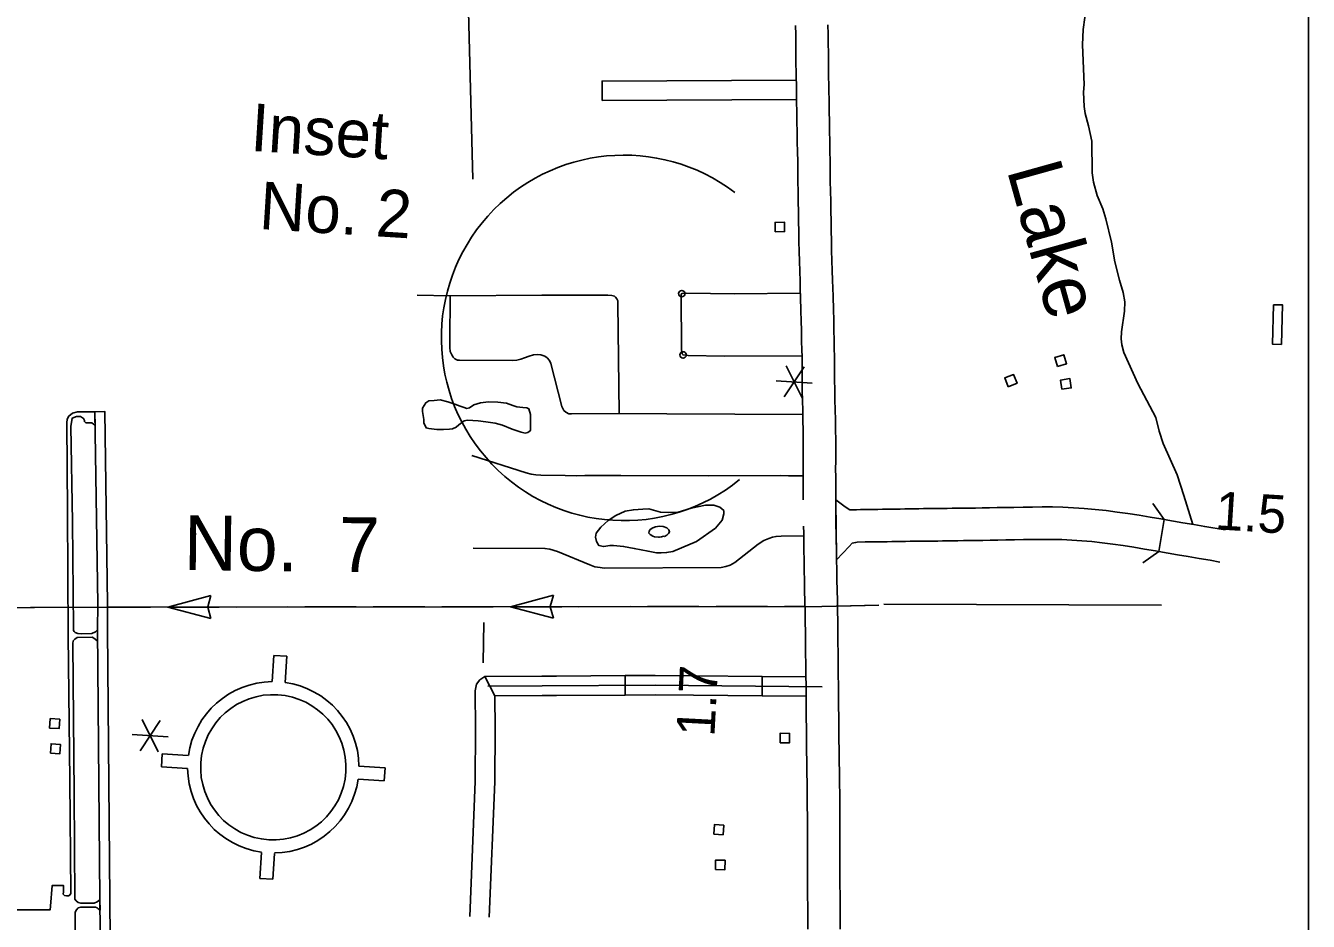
# Model space of a CAD drawing. Extents: x 1366406 to 1373462, y 376856 to 381998.
# Drawn here: x 1369553 to 1369713.1, y 379987.1 to 380098.9 of the extents above; entities that cross this region are included whole.
import ezdxf

# ---------------------------------------------------------------- set-up
doc = ezdxf.new("R2010")
doc.units = 0
for name, color, linetype in [('10', 7, 'Continuous'), ('31', 7, 'Continuous'), ('35', 7, 'Continuous'), ('37', 7, 'Continuous'), ('43', 7, 'Continuous'), ('45', 7, 'Continuous'), ('46', 7, 'Continuous'), ('48', 7, 'Continuous'), ('5', 7, 'Continuous'), ('56', 7, 'Continuous'), ('57', 7, 'Continuous'), ('63', 7, 'Continuous'), ('R_No Plot', 7, 'Continuous')]:
    doc.layers.add(name, color=color, linetype=linetype)

msp = doc.modelspace()

# ---------------------------------------------------------------- linework, layer by layer
at = {"layer": '10'}
for points in [[(1369650.06, 380039.68), (1369650.06, 380040.93), (1369650.06, 380042.65), (1369650.05, 380043.42), (1369650.06, 380044.67), (1369650.06, 380045.91), (1369650.06, 380047.15), (1369650.04, 380048.38), (1369650.02, 380049.61), (1369649.99, 380050.85), (1369649.96, 380052.11), (1369649.94, 380053.36), (1369649.92, 380054.61), (1369649.9, 380055.87), (1369649.9, 380057.65), (1369649.87, 380058.32), (1369649.85, 380059.58), (1369649.83, 380060.82), (1369649.81, 380062.02), (1369649.76, 380063.27), (1369649.72, 380065), (1369649.69, 380065.99), (1369649.65, 380066.97), (1369649.61, 380068.22), (1369649.58, 380069.47), (1369649.55, 380070.71), (1369649.51, 380071.96), (1369649.49, 380073.21), (1369649.47, 380074.44), (1369649.45, 380075.67), (1369649.43, 380076.91), (1369649.4, 380078.16), (1369649.39, 380079.41), (1369649.37, 380080.67), (1369649.36, 380081.91), (1369649.34, 380083.15), (1369649.31, 380084.39), (1369649.29, 380085.63), (1369649.27, 380086.88), (1369649.25, 380088.11), (1369649.23, 380089.35), (1369649.21, 380090.86), (1369649.17, 380093.01), (1369649.15, 380094.22), (1369649.14, 380095.43), (1369649.12, 380096.61), (1369649.11, 380097.77), (1369649.09, 380098.91)], [(1369653.14, 380098.97), (1369653.16, 380097.82), (1369653.17, 380096.66), (1369653.19, 380095.47), (1369653.2, 380094.28), (1369653.22, 380093.08), (1369653.26, 380090.93), (1369653.28, 380089.41), (1369653.3, 380088.18), (1369653.32, 380086.94), (1369653.34, 380085.7), (1369653.36, 380084.46), (1369653.39, 380083.21), (1369653.4, 380081.96), (1369653.42, 380080.71), (1369653.43, 380079.47), (1369653.45, 380078.23), (1369653.48, 380076.99), (1369653.5, 380075.74), (1369653.52, 380074.5), (1369653.54, 380073.27), (1369653.56, 380072.05), (1369653.6, 380070.82), (1369653.63, 380069.57), (1369653.66, 380068.34), (1369653.7, 380067.11), (1369653.74, 380066.13), (1369653.77, 380065.1), (1369653.81, 380063.4), (1369653.86, 380062.15), (1369653.88, 380060.88), (1369653.9, 380059.64), (1369653.92, 380058.43), (1369653.94, 380057.75), (1369653.95, 380055.91), (1369653.97, 380054.67), (1369653.99, 380053.43), (1369654.01, 380052.18), (1369654.04, 380050.94), (1369654.07, 380049.7), (1369654.09, 380048.44), (1369654.11, 380047.17), (1369654.11, 380045.91), (1369654.11, 380044.66), (1369654.1, 380043.43), (1369654.11, 380042.66), (1369654.11, 380040.93), (1369654.11, 380039.69)], [(1369654.11, 380039.69), (1369654.11, 380038.46), (1369654.13, 380037.71), (1369654.14, 380036.43)], [(1369695.1, 380037.24), (1369694.7, 380037.31), (1369693.34, 380037.55), (1369691.96, 380037.78), (1369690.58, 380037.99), (1369689.21, 380038.18), (1369687.85, 380038.36), (1369686.48, 380038.51), (1369685.13, 380038.63), (1369683.79, 380038.72), (1369682.46, 380038.78), (1369681.15, 380038.81), (1369679.87, 380038.81), (1369678.65, 380038.79), (1369677.48, 380038.77), (1369676.35, 380038.76), (1369675.28, 380038.74), (1369674.27, 380038.73), (1369673.3, 380038.71), (1369672.4, 380038.69), (1369671.55, 380038.68), (1369670.78, 380038.67), (1369670.02, 380038.66), (1369669.3, 380038.65), (1369668.63, 380038.64), (1369668, 380038.63), (1369667.39, 380038.62), (1369666.8, 380038.61), (1369666.23, 380038.61), (1369665.65, 380038.6), (1369665.08, 380038.6), (1369664.49, 380038.59), (1369663.91, 380038.59), (1369663.32, 380038.58), (1369662.74, 380038.57), (1369662.17, 380038.55), (1369661.6, 380038.54), (1369661.04, 380038.53), (1369660.48, 380038.52), (1369659.93, 380038.52), (1369659.38, 380038.51), (1369658.82, 380038.5), (1369658.27, 380038.5), (1369657.71, 380038.49), (1369657.19, 380038.48), (1369656.71, 380038.47), (1369655.86, 380038.45), (1369655.27, 380038.83), (1369654.11, 380039.69), (1369654.21, 380032.21)], [(1369650.62, 379986.1), (1369650.62, 379987.51), (1369650.61, 379988.91), (1369650.6, 379990.32), (1369650.59, 379991.72), (1369650.59, 379993.13), (1369650.59, 379994.54), (1369650.58, 379995.94), (1369650.58, 379997.34), (1369650.58, 379998.73), (1369650.57, 380000.12), (1369650.56, 380001.5), (1369650.55, 380002.89), (1369650.53, 380004.28), (1369650.52, 380005.66), (1369650.5, 380007.04), (1369650.48, 380008.41), (1369650.47, 380009.79), (1369650.45, 380011.16), (1369650.43, 380012.53), (1369650.42, 380013.89), (1369650.41, 380015.25), (1369650.4, 380016.36), (1369650.38, 380017.92), (1369650.37, 380019.25), (1369650.35, 380020.57), (1369650.34, 380021.89), (1369650.32, 380023.19), (1369650.3, 380024.49), (1369650.28, 380025.78), (1369650.26, 380027.07), (1369650.23, 380028.34), (1369650.2, 380029.62), (1369650.18, 380030.88), (1369650.16, 380032.15), (1369650.14, 380033.41), (1369650.11, 380035.21), (1369650.11, 380035.55), (1369650.09, 380036.4)], [(1369654.14, 380036.43), (1369654.16, 380035.59), (1369654.16, 380035.23), (1369654.19, 380033.47), (1369654.21, 380032.21), (1369654.23, 380030.96), (1369654.25, 380029.7), (1369654.28, 380028.43), (1369654.31, 380027.15), (1369654.33, 380025.85), (1369654.35, 380024.55), (1369654.37, 380023.25), (1369654.39, 380021.93), (1369654.4, 380020.62), (1369654.42, 380019.29), (1369654.43, 380017.97), (1369654.45, 380016.4), (1369654.46, 380015.27), (1369654.47, 380013.93), (1369654.48, 380012.57), (1369654.5, 380011.21), (1369654.51, 380009.84), (1369654.53, 380008.47), (1369654.55, 380007.09), (1369654.57, 380005.71), (1369654.58, 380004.32), (1369654.6, 380002.93), (1369654.61, 380001.54), (1369654.62, 380000.14), (1369654.63, 379998.75), (1369654.63, 379997.35), (1369654.63, 379995.95), (1369654.64, 379994.55), (1369654.64, 379993.15), (1369654.64, 379991.74), (1369654.65, 379990.34), (1369654.66, 379988.93), (1369654.67, 379987.52), (1369654.67, 379986.11)], [(1369654.21, 380032.21), (1369655.78, 380033.86), (1369656.15, 380034.29), (1369656.58, 380034.36), (1369656.8, 380034.42), (1369657.78, 380034.44), (1369658.32, 380034.45), (1369658.86, 380034.45), (1369659.42, 380034.46), (1369659.98, 380034.47), (1369660.54, 380034.47), (1369661.11, 380034.48), (1369661.68, 380034.49), (1369662.25, 380034.5), (1369662.83, 380034.52), (1369663.4, 380034.53), (1369663.96, 380034.54), (1369664.53, 380034.54), (1369665.11, 380034.55), (1369665.68, 380034.55), (1369666.26, 380034.56), (1369666.84, 380034.56), (1369667.44, 380034.57), (1369668.07, 380034.58), (1369668.7, 380034.59), (1369669.36, 380034.6), (1369670.07, 380034.61), (1369670.83, 380034.62), (1369671.62, 380034.63), (1369672.47, 380034.64), (1369673.38, 380034.66), (1369674.33, 380034.68), (1369675.35, 380034.69), (1369676.41, 380034.71), (1369677.54, 380034.73), (1369678.7, 380034.74), (1369679.9, 380034.76), (1369681.1, 380034.76), (1369682.33, 380034.73), (1369683.57, 380034.68), (1369684.82, 380034.59), (1369686.08, 380034.48), (1369687.36, 380034.34), (1369688.67, 380034.17), (1369689.99, 380033.98), (1369691.32, 380033.78), (1369692.65, 380033.55), (1369694.01, 380033.32), (1369694.41, 380033.25), (1369695.1, 380037.24)], [(1369702.72, 380035.94), (1369700.15, 380036.37), (1369698.78, 380036.61), (1369697.42, 380036.84), (1369695.1, 380037.24)], [(1369702.05, 380031.94), (1369700.85, 380032.15), (1369699.47, 380032.38), (1369698.1, 380032.61), (1369696.74, 380032.85), (1369694.41, 380033.25)]]:
    msp.add_lwpolyline(points, dxfattribs=at)
at = {"layer": '31'}
for points in [[(1369601.86, 380065.25), (1369606, 380065.15), (1369617.45, 380065.26), (1369625.65, 380065.25), (1369626.15, 380065.2), (1369626.48, 380065.11), (1369626.62, 380064.98), (1369626.8, 380064.79), (1369626.91, 380064.54), (1369626.91, 380064.22), (1369627.08, 380050.47)], [(1369606, 380065.15), (1369605.93, 380059.51), (1369605.94, 380058.72), (1369606, 380058.23), (1369606.18, 380057.79), (1369606.35, 380057.52), (1369606.58, 380057.28), (1369606.91, 380057.14), (1369607.17, 380057.15), (1369613.81, 380057.1), (1369614.32, 380057.15), (1369614.8, 380057.25), (1369615.27, 380057.41), (1369615.87, 380057.63), (1369616.4, 380057.78), (1369616.83, 380057.83), (1369617.3, 380057.78), (1369617.79, 380057.62), (1369618.1, 380057.42), (1369618.38, 380057.1), (1369618.54, 380056.73), (1369619.94, 380051.34), (1369620.16, 380050.86), (1369620.42, 380050.62), (1369620.79, 380050.45), (1369621.14, 380050.42), (1369627.08, 380050.47), (1369633.05, 380050.43), (1369650, 380050.35)], [(1369649.9, 380057.66), (1369640.23, 380057.65), (1369635.68, 380057.71), (1369635.05, 380057.78), (1369634.95, 380057.94), (1369634.88, 380058.47), (1369634.83, 380065.32), (1369634.89, 380065.43), (1369635.51, 380065.49), (1369641.44, 380065.4), (1369649.71, 380065.49)], [(1369650.05, 380042.68), (1369648.22, 380042.71), (1369647.22, 380042.73), (1369638.2, 380042.7), (1369627.3, 380042.75), (1369623.74, 380042.75), (1369622.79, 380042.73), (1369621.78, 380042.7), (1369620.35, 380042.75), (1369617.3, 380042.77), (1369616.67, 380042.8), (1369616.11, 380042.89), (1369615.49, 380043.06), (1369608.71, 380045.22)], [(1369608.85, 380033.68), (1369617.82, 380033.64), (1369618.41, 380033.53), (1369619.37, 380033.25), (1369623.42, 380031.57), (1369624.04, 380031.34), (1369624.71, 380031.26), (1369625.23, 380031.19), (1369639.8, 380031.25), (1369640.41, 380031.37), (1369640.94, 380031.56), (1369641.52, 380031.89), (1369643.26, 380033.25), (1369644.42, 380034.16), (1369645.14, 380034.62), (1369645.74, 380034.87), (1369646.2, 380035.05), (1369646.67, 380035.13), (1369647.31, 380035.18), (1369650.11, 380035.2)]]:
    msp.add_lwpolyline(points, dxfattribs=at)
for centre in [(1369634.89, 380065.43), (1369635.05, 380057.78)]:
    msp.add_circle(centre, 0.405, dxfattribs=at)
at = {"layer": '35'}
for points in [[(1369685.11, 380088.77), (1369685.02, 380090.58), (1369685.11, 380091.54), (1369684.92, 380096.49), (1369684.97, 380098.38), (1369685.2, 380099.91), (1369685.72, 380102.8), (1369685.65, 380105.44), (1369685.85, 380111.09), (1369685.82, 380112.68), (1369685.99, 380123.55), (1369685.92, 380129.54), (1369685.41, 380133.03), (1369684.81, 380137.44), (1369684.73, 380138.76), (1369684.85, 380141.54), (1369685.02, 380142.53), (1369685.57, 380145.4), (1369686, 380146.99), (1369686.27, 380148.96), (1369686.49, 380153.88), (1369686.73, 380155.31), (1369687.39, 380158.02)], [(1369698.69, 380036.62), (1369697.56, 380040.25), (1369696.72, 380042.81), (1369694.98, 380046.71), (1369694.49, 380048.25), (1369694.05, 380049.99), (1369691.81, 380054.2), (1369690.07, 380058.09), (1369689.81, 380059.04), (1369689.73, 380059.79), (1369689.79, 380060.68), (1369690.13, 380063.23), (1369690.18, 380064.39), (1369689.98, 380065.57), (1369689.54, 380067.1), (1369688.93, 380069.42), (1369688.53, 380071.87), (1369687.81, 380074.77), (1369687.43, 380076.03), (1369686.75, 380077.69), (1369686.27, 380079.35), (1369686.11, 380080.53), (1369686.05, 380084.47), (1369685.66, 380086.39), (1369685.24, 380087.93), (1369685.11, 380088.77)], [(1369609.5, 380049.57), (1369608.84, 380049.61), (1369608.17, 380049.66), (1369607.72, 380049.54), (1369607.09, 380049.05), (1369606.74, 380048.78), (1369606.28, 380048.55), (1369605.91, 380048.5), (1369605.16, 380048.47), (1369604.34, 380048.48), (1369603.31, 380048.62), (1369602.98, 380048.68), (1369602.69, 380049.29), (1369602.71, 380049.74), (1369602.63, 380050.23), (1369602.52, 380050.72), (1369602.54, 380051.13), (1369602.95, 380051.81), (1369603.34, 380052.04), (1369604.01, 380052.11), (1369604.76, 380052.18), (1369605.71, 380051.93), (1369606.59, 380051.65), (1369607.24, 380051.39), (1369607.75, 380051.21), (1369608.08, 380051.11), (1369608.42, 380051.17), (1369608.96, 380051.54)], [(1369608.96, 380051.54), (1369609.76, 380051.79), (1369610.77, 380051.95), (1369611.95, 380051.87), (1369613.02, 380051.77), (1369613.82, 380051.46), (1369614.33, 380051.32), (1369615.07, 380051.23), (1369615.55, 380051.2), (1369615.81, 380051.07), (1369616.02, 380050.35), (1369616.03, 380048.79), (1369616.01, 380048.35), (1369615.69, 380048.11), (1369615.35, 380048.02), (1369614.84, 380048.16), (1369613.71, 380048.53), (1369612.52, 380049.01), (1369611.6, 380049.26), (1369610.43, 380049.44), (1369609.5, 380049.57)], [(1369631.76, 380033.08), (1369630.69, 380033.29), (1369628.97, 380033.63), (1369627.64, 380033.89), (1369626.39, 380034.01), (1369625.9, 380034), (1369625.42, 380033.92), (1369625.12, 380033.87), (1369624.53, 380034.02), (1369624.26, 380034.52), (1369624.11, 380035.05), (1369624.22, 380035.56), (1369624.78, 380036.27), (1369625.69, 380037.1), (1369626.66, 380037.75), (1369627.84, 380038.27), (1369628.86, 380038.47), (1369630.02, 380038.54), (1369630.78, 380038.57), (1369632.22, 380038.18)], [(1369632.22, 380038.18), (1369633.26, 380038.12), (1369634.45, 380038.15), (1369636.08, 380038.68), (1369637.85, 380039.02), (1369638.89, 380039.03), (1369639.66, 380038.79), (1369640.15, 380038.35), (1369640.16, 380037.94), (1369639.93, 380037.18), (1369639.09, 380036.15), (1369636.75, 380034.51), (1369634.88, 380033.7), (1369633.77, 380033.25), (1369632.99, 380033.11), (1369632.31, 380033.08), (1369631.76, 380033.08)], [(1369631.99, 380035.04), (1369631.51, 380035.07), (1369631.29, 380035.15), (1369630.93, 380035.36), (1369630.79, 380035.52), (1369630.81, 380035.78), (1369630.97, 380036.01), (1369631.28, 380036.21), (1369631.61, 380036.32), (1369632.11, 380036.4)], [(1369632.11, 380036.4), (1369632.58, 380036.36), (1369633.05, 380036.2), (1369633.26, 380035.96), (1369633.37, 380035.69), (1369633.25, 380035.5), (1369633.01, 380035.27), (1369632.74, 380035.14), (1369632.61, 380035.15), (1369632.37, 380035.09), (1369632.1, 380035.05), (1369631.99, 380035.04)]]:
    msp.add_lwpolyline(points, dxfattribs=at)
at = {"layer": '37'}
for points in [[(1369693.7, 380039.23), (1369695.1, 380037.24)], [(1369694.41, 380033.25), (1369692.42, 380031.85)]]:
    msp.add_lwpolyline(points, dxfattribs=at)
at = {"layer": '43'}
for p, q in [((1369570.74, 380026.32), (1369576.11, 380027.76)), ((1369576.11, 380027.76), (1369575.73, 380026.33)), ((1369613.51, 380026.35), (1369618.88, 380027.8)), ((1369618.88, 380027.8), (1369618.49, 380026.37)), ((1369570.74, 380026.32), (1369576.11, 380024.88)), ((1369576.11, 380024.88), (1369575.73, 380026.31)), ((1369613.51, 380026.35), (1369618.88, 380024.92)), ((1369618.88, 380024.92), (1369618.49, 380026.35))]:
    msp.add_line(p, q, dxfattribs=at)
for points in [[(1369659.48, 380026.54), (1369652.36, 380026.39), (1369564.12, 380026.31), (1369524.16, 380026.13)], [(1369659.48, 380026.54), (1369654.33, 380026.43)], [(1369558.32, 380026.29), (1369553.63, 380026.26)], [(1369568.6, 380026.32), (1369563.24, 380026.31)], [(1369577.15, 380026.32), (1369570.74, 380026.32)], [(1369585.71, 380026.33), (1369579.29, 380026.32)], [(1369594.26, 380026.34), (1369587.85, 380026.33)], [(1369602.81, 380026.34), (1369596.4, 380026.34)], [(1369608.16, 380026.35), (1369604.95, 380026.35)], [(1369611.37, 380026.35), (1369608.16, 380026.35)], [(1369619.92, 380026.36), (1369613.51, 380026.35)], [(1369628.48, 380026.37), (1369622.06, 380026.36)], [(1369637.03, 380026.37), (1369630.61, 380026.37)], [(1369645.58, 380026.38), (1369639.17, 380026.37)], [(1369650.28, 380026.38), (1369647.72, 380026.38)]]:
    msp.add_lwpolyline(points, dxfattribs=at)
at = {"layer": '45'}
for p, q in [((1369611.55, 380015.24), (1369610.32, 380017.66)), ((1369627.83, 380015.34), (1369627.81, 380017.77)), ((1369644.91, 380015.24), (1369644.94, 380017.67))]:
    msp.add_line(p, q, dxfattribs=at)
for points in [[(1369610.32, 380017.66), (1369617.45, 380017.69), (1369619.26, 380017.7)], [(1369619.26, 380017.7), (1369627.81, 380017.77)], [(1369627.81, 380017.77), (1369631.57, 380017.79), (1369636.38, 380017.75)], [(1369636.38, 380017.75), (1369644.94, 380017.67)], [(1369644.94, 380017.67), (1369650.38, 380017.62)], [(1369610.71, 380016.45), (1369617.46, 380016.48), (1369631.56, 380016.58), (1369652.43, 380016.38)], [(1369619.27, 380015.27), (1369627.83, 380015.34)], [(1369627.83, 380015.34), (1369631.56, 380015.36), (1369636.36, 380015.32)], [(1369636.36, 380015.32), (1369644.91, 380015.24)], [(1369611.55, 380015.24), (1369617.46, 380015.26), (1369619.27, 380015.27)], [(1369644.91, 380015.24), (1369650.41, 380015.18)]]:
    msp.add_lwpolyline(points, dxfattribs=at)
at = {"layer": '46'}
for points in [[(1369624.96, 380089.52), (1369624.95, 380091.95), (1369649.18, 380092.09)], [(1369624.96, 380089.52), (1369649.22, 380089.66)], [(1369610.32, 380017.66), (1369609.7, 380017.22), (1369609.28, 380016.7), (1369609.19, 380016.28), (1369609.12, 380015.85), (1369609.16, 380011.11), (1369609.12, 380004.55), (1369608.44, 379987.71)], [(1369611.55, 380015.24), (1369611.59, 380011.11), (1369611.55, 380004.49), (1369610.86, 379987.61)]]:
    msp.add_lwpolyline(points, dxfattribs=at)
at = {"layer": '48'}
for p, q in [((1369650.18, 380056.3), (1369647.69, 380052.55)), ((1369647.93, 380056.44), (1369649.93, 380052.41)), ((1369646.69, 380054.56), (1369651.18, 380054.28)), ((1369569.78, 380012.14), (1369567.29, 380008.39)), ((1369567.54, 380012.28), (1369569.54, 380008.25)), ((1369566.29, 380010.41), (1369570.78, 380010.13))]:
    msp.add_line(p, q, dxfattribs=at)
at = {"layer": '5'}
for points in [[(1369608.84, 380079.72), (1369607.98, 380111.92)], [(1369694.75, 380026.55), (1369660.1, 380026.68)], [(1369610.12, 380019.37), (1369610.2, 380024.41)]]:
    msp.add_lwpolyline(points, dxfattribs=at)
at = {"layer": '56'}
for points in [[(1369646.56, 380073.16), (1369646.55, 380074.33), (1369647.72, 380074.34), (1369647.73, 380073.17)], [(1369708.75, 380064.05), (1369709.88, 380064.02), (1369709.72, 380059.1), (1369708.6, 380059.13)], [(1369681.79, 380056.34), (1369681.45, 380057.46), (1369682.57, 380057.8), (1369682.92, 380056.68)], [(1369675.63, 380053.82), (1369675.21, 380054.91), (1369676.3, 380055.33), (1369676.73, 380054.24)], [(1369682.34, 380053.5), (1369682.17, 380054.65), (1369683.33, 380054.83), (1369683.51, 380053.67)], [(1369556.01, 380011.22), (1369556.08, 380012.39), (1369557.26, 380012.31), (1369557.18, 380011.15)], [(1369647.16, 380009.39), (1369647.17, 380010.56), (1369648.35, 380010.55), (1369648.34, 380009.38)], [(1369556.12, 380008.08), (1369556.19, 380009.25), (1369557.36, 380009.17), (1369557.29, 380008.01)], [(1369638.89, 379997.99), (1369638.96, 379999.16), (1369640.13, 379999.08), (1369640.06, 379997.91)], [(1369639.09, 379993.56), (1369639.12, 379994.73), (1369640.29, 379994.71), (1369640.27, 379993.53)]]:
    msp.add_lwpolyline(points, close=True, dxfattribs=at)
at = {"layer": '57'}
for p, q in [((1369583.78, 380017.02), (1369583.98, 380020.27)), ((1369583.98, 380020.27), (1369585.6, 380020.17)), ((1369585.6, 380020.17), (1369585.39, 380016.92)), ((1369569.96, 380006.38), (1369570.06, 380008)), ((1369570.06, 380008), (1369573.29, 380007.79)), ((1369573.21, 380006.18), (1369569.96, 380006.38)), ((1369594.59, 380006.46), (1369597.87, 380006.25)), ((1369597.87, 380006.25), (1369597.77, 380004.64)), ((1369597.77, 380004.64), (1369594.49, 380004.84)), ((1369582.24, 379992.46), (1369582.44, 379995.69)), ((1369584.05, 379995.56), (1369583.85, 379992.36)), ((1369583.85, 379992.36), (1369582.24, 379992.46))]:
    msp.add_line(p, q, dxfattribs=at)
for points in [[(1369561.66, 380050.7), (1369559.48, 380050.68), (1369558.84, 380050.5), (1369558.42, 380050.16), (1369558.2, 380049.76), (1369558.17, 380049.32), (1369558.22, 380038.26), (1369558.34, 380022.77), (1369558.54, 380004.69), (1369558.64, 379990.6), (1369558.56, 379990.4), (1369558.38, 379990.28), (1369558.12, 379990.26), (1369557.86, 379990.34), (1369557.71, 379990.49), (1369557.72, 379990.77), (1369557.75, 379991.55), (1369556.32, 379991.56), (1369556.12, 379988.99), (1369556.08, 379988.54), (1369550.34, 379988.52)], [(1369559.08, 380003.01), (1369558.92, 380021.78), (1369558.96, 380022.12), (1369559.15, 380022.31), (1369559.45, 380022.51), (1369561.31, 380022.55), (1369561.64, 380022.35), (1369561.98, 380022.07), (1369562, 380023.46), (1369561.72, 380023.22), (1369561.29, 380023.03), (1369560.04, 380022.97), (1369559.52, 380023.03), (1369559.2, 380023.16), (1369559.06, 380023.28), (1369558.98, 380023.41), (1369558.98, 380023.72), (1369558.84, 380036.95), (1369558.65, 380048.84), (1369558.82, 380049.9), (1369559.36, 380050.12), (1369559.86, 380050.11), (1369560.24, 380049.85), (1369560.36, 380049.58), (1369560.35, 380049.47), (1369560.51, 380049.31), (1369561.26, 380049.31), (1369561.47, 380049.14), (1369561.69, 380048.93), (1369561.66, 380050.7)], [(1369561.66, 380050.7), (1369562.9, 380050.71), (1369563.24, 380026.66), (1369563.22, 380023.53), (1369563.52, 379989.95), (1369563.7, 379969.54)], [(1369563.7, 379969.54), (1369562.47, 379969.53), (1369562.29, 379989.94), (1369561.98, 380023.53), (1369562.01, 380026.66), (1369561.66, 380050.7)], [(1369550.32, 379984.35), (1369556, 379984.28), (1369557.18, 379984.25), (1369557.2, 379983.56), (1369559.19, 379983.6), (1369559.18, 379988.24), (1369559.34, 379988.55), (1369559.58, 379988.77), (1369559.9, 379988.88), (1369561.74, 379988.85), (1369561.92, 379988.8), (1369562.08, 379988.67), (1369562.3, 379988.51), (1369562.29, 379989.76), (1369561.93, 379989.54), (1369561.57, 379989.38), (1369561.44, 379989.35), (1369559.88, 379989.35), (1369559.55, 379989.45), (1369559.32, 379989.64), (1369559.16, 379989.85), (1369559.08, 380003.01)]]:
    msp.add_lwpolyline(points, dxfattribs=at)
for radius, start, end in [(10.69, 90.7535, 172.0857), (10.69, 0.765, 82.0742), (9.07, 356.4139, 176.4139), (10.69, 180.7535, 262.0857), (9.07, 176.4139, 356.4139), (10.69, 270.7307, 352.0627)]:
    msp.add_arc((1369583.92, 380006.32), radius, start, end, dxfattribs=at)
at = {"layer": '63'}
msp.add_arc((1369627.7, 380059.91), 22.81, 52.7438, 309.1883, dxfattribs=at)
at = {"layer": 'R_No Plot'}
msp.add_line((1369713.09, 380368.17), (1369713.09, 379480.59), dxfattribs=at)

# ---------------------------------------------------------------- texts
at = {"layer": '35'}
msp.add_text('Lake', height=6.843, rotation=285.5985, dxfattribs=at).set_placement((1369675.43, 380080.9))
at = {"layer": '43'}
msp.add_text('No.  7', height=6.843, rotation=359.307, dxfattribs=at).set_placement((1369572.73, 380030.94))
at = {"layer": '48'}
for s, rotation, p in [('1.5', 356.4139, (1369701.37, 380036.03)), ('1.7', 86.9834, (1369638.96, 380010.08))]:
    msp.add_text(s, height=4.752, rotation=rotation, dxfattribs=at).set_placement(p)
at = {"layer": '63'}
for s, p in [('Inset', (1369580.97, 380083.26)), ('No. 2', (1369582.06, 380073.51))]:
    msp.add_text(s, height=5.94, rotation=356.4139, dxfattribs=at).set_placement(p)

doc.saveas('drawing.dxf')
